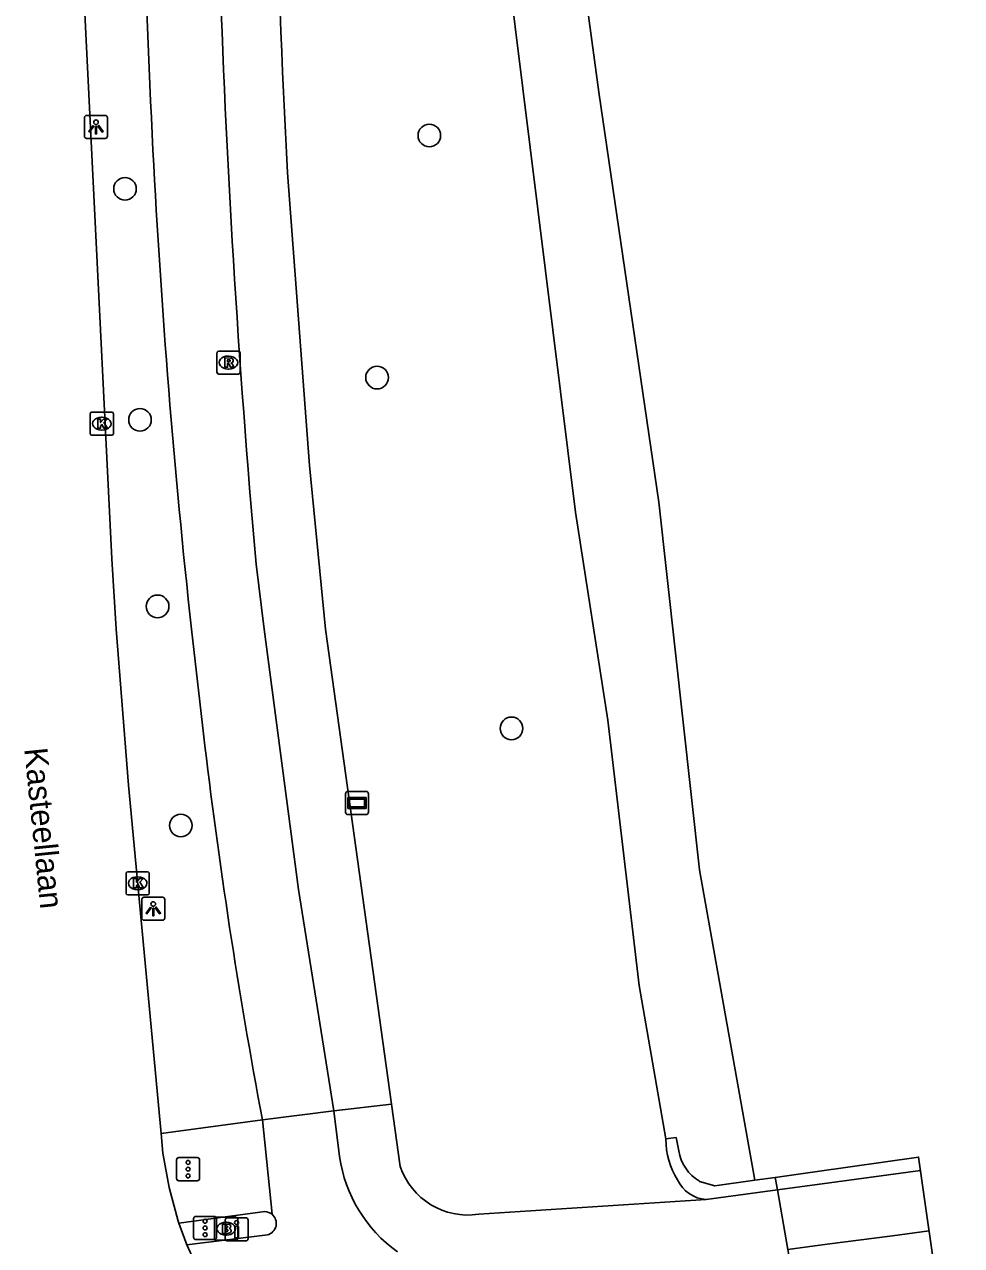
# Model space of a CAD drawing. Extents: x 157793 to 159380, y 380882 to 382313.
# Drawn here: x 159012 to 159052.5, y 381223.3 to 381276.1 of the extents above; entities that cross this region are included whole.
import ezdxf

# ---------------------------------------------------------------- set-up
doc = ezdxf.new("R2010")
doc.units = 0
for name, color, linetype in [('IMGEO_Boom', 7, 'Continuous'), ('IMGEO_Brandkraan', 7, 'Continuous'), ('IMGEO_Dek', 7, 'Continuous'), ('IMGEO_Drukknoppaal', 7, 'Continuous'), ('IMGEO_Fietspad_gesloten', 7, 'Continuous'), ('IMGEO_Groenvoorziening', 7, 'Continuous'), ('IMGEO_Kolk', 7, 'Continuous'), ('IMGEO_Lichtpunt', 7, 'Continuous'), ('IMGEO_Muur', 7, 'Continuous'), ('IMGEO_Openbare_ruimte_label', 7, 'Continuous'), ('IMGEO_Rijbaan_lokaal_gesloten', 7, 'Continuous'), ('IMGEO_Rioolput', 7, 'Continuous'), ('IMGEO_Verkeersregelinstallatiepaal', 7, 'Continuous'), ('IMGEO_Verklikker', 7, 'Continuous'), ('IMGEO_Voetpad_open', 7, 'Continuous'), ('IMGEO_Waterloop', 7, 'Continuous')]:
    doc.layers.add(name, color=color, linetype=linetype)

msp = doc.modelspace()

# ---------------------------------------------------------------- linework, layer by layer
at = {"layer": 'IMGEO_Boom'}
for centre in [(159029.486, 381271.338), (159016.326, 381269.032), (159027.225, 381260.873), (159016.974, 381259.049), (159017.736, 381250.983), (159033.042, 381245.708), (159018.74, 381241.509)]:
    msp.add_circle(centre, 0.489, dxfattribs=at)
at = {"layer": 'IMGEO_Brandkraan'}
for p, q in [((159020.198, 381223.651), (159020.198, 381224.503)), ((159020.273, 381224.577), (159021.125, 381224.577)), ((159020.686, 381224.357), (159020.711, 381224.357)), ((159021.199, 381224.503), (159021.199, 381223.651)), ((159020.709, 381223.797), (159020.684, 381223.797)), ((159021.125, 381223.577), (159020.273, 381223.577))]:
    msp.add_line(p, q, dxfattribs=at)
for points in [[(159020.198, 381223.651), (159020.198, 381224.503)], [(159020.273, 381224.577), (159021.125, 381224.577)], [(159020.546, 381224.277), (159020.546, 381223.877), (159020.759, 381223.877)], [(159020.777, 381224.277), (159020.546, 381224.277)], [(159021.199, 381224.503), (159021.199, 381223.651)], [(159020.725, 381224.196), (159020.671, 381224.196), (159020.671, 381224.12)], [(159020.671, 381224.12), (159020.724, 381224.12)], [(159020.733, 381224.044), (159020.671, 381224.044), (159020.671, 381223.963)], [(159020.671, 381223.963), (159020.733, 381223.963)], [(159021.125, 381223.577), (159020.273, 381223.577)]]:
    msp.add_lwpolyline(points, dxfattribs=at)
for centre, radius, start, end in [((159020.275, 381224.501), 0.0765, 91.552, 178.448), ((159020.275, 381224.501), 0.0765, 91.552, 178.448), ((159020.781, 381224.132), 0.145, 59.4692, 91.5367), ((159020.806, 381224.179), 0.0922, 285.5137, 58.1501), ((159021.123, 381224.501), 0.0765, 1.552, 88.448), ((159021.123, 381224.501), 0.0765, 1.552, 88.448), ((159020.726, 381224.158), 0.0379, 267.8285, 90.9355), ((159020.734, 381224.003), 0.0404, 269.8759, 90.5077), ((159020.765, 381224.128), 0.251, 268.6676, 293.5347), ((159020.811, 381223.987), 0.105, 301.3115, 78.989), ((159020.275, 381223.653), 0.0765, 181.552, 268.448), ((159020.275, 381223.653), 0.0765, 181.552, 268.448), ((159021.123, 381223.653), 0.0765, 271.552, 358.448), ((159021.123, 381223.653), 0.0765, 271.552, 358.448)]:
    msp.add_arc(centre, radius, start, end, dxfattribs=at)
for centre, major_axis, ratio, start_param, end_param in [((159020.685, 381224.077), (-0.387, 0.002), 0.722429, 4.712389, 7.853982), ((159020.71, 381224.077), (-0.39, 0.002), 0.717154, 1.570796, 4.712389)]:
    msp.add_ellipse(centre, major_axis=major_axis, ratio=ratio, start_param=start_param, end_param=end_param, dxfattribs=at)
at = {"layer": 'IMGEO_Dek'}
msp.add_lwpolyline([(159046.716, 381213.38), (159052.501, 381214.188), (159050.643, 381227.172), (159046.157, 381226.538), (159044.446, 381226.296), (159044.541, 381225.754), (159044.993, 381223.185), (159045.502, 381220.287), (159045.656, 381219.412)], close=True, dxfattribs=at)
at = {"layer": 'IMGEO_Drukknoppaal'}
for p, q in [((159020.657, 381223.652), (159020.657, 381224.452)), ((159020.657, 381224.452), (159020.657, 381223.652)), ((159020.757, 381224.552), (159021.547, 381224.552)), ((159021.547, 381224.552), (159020.757, 381224.552)), ((159021.647, 381224.452), (159021.647, 381223.652)), ((159021.647, 381223.652), (159021.647, 381224.452)), ((159021.547, 381223.552), (159020.757, 381223.552)), ((159020.757, 381223.552), (159021.547, 381223.552))]:
    msp.add_line(p, q, dxfattribs=at)
msp.add_lwpolyline([(159021.227, 381224.177), (159021.227, 381223.677), (159021.077, 381223.677), (159021.077, 381224.177), (159021.227, 381224.177)], dxfattribs=at)
msp.add_circle((159021.152, 381224.342), 0.085, dxfattribs=at)
for centre, start, end in [((159020.757, 381224.452), 90, 180), ((159020.757, 381224.452), 90, 180), ((159021.547, 381224.452), 0, 90), ((159021.547, 381224.452), 360, 90), ((159020.757, 381223.652), 180, 270), ((159020.757, 381223.652), 180, 270), ((159021.547, 381223.652), 270, 0), ((159021.547, 381223.652), 270, 0)]:
    msp.add_arc(centre, 0.1, start, end, dxfattribs=at)
at = {"layer": 'IMGEO_Fietspad_gesloten'}
for points in [[(159025.359, 381229.179), (159023.828, 381238.744), (159022.35, 381250), (159021.994, 381252.81)], [(159019.718, 381245.472), (159019.199, 381250)], [(159025.359, 381229.179), (159022.268, 381228.778)], [(159025.605, 381227.194), (159025.359, 381229.179)], [(159022.268, 381228.778), (159022.683, 381224.699)], [(159022.483, 381223.811), (159018.995, 381223.375)], [(159051.1, 381223.979), (159049.511, 381223.77), (159046.695, 381223.405), (159044.993, 381223.185)]]:
    msp.add_lwpolyline(points, dxfattribs=at)
for centre, radius, start, end in [((159649.93, 381302.053), 633.172, 180.785382, 182.837838), ((159494.833, 381294.648), 474.686, 181.87565, 185.05647), ((159380.445, 381289.452), 363.394, 182.95707, 186.23257), ((159266.168, 381274.575), 248.162, 186.73488, 190.63466), ((159031.687, 381228.07), 6.145, 188.197, 234.4109), ((159022.357, 381224.306), 0.511, 284.3335, 50.2812)]:
    msp.add_arc(centre, radius, start, end, dxfattribs=at)
at = {"layer": 'IMGEO_Groenvoorziening'}
msp.add_lwpolyline([(159027.597, 381329.068), (159028.145, 381328.338), (159028.56, 381327.51), (159028.948, 381326.368), (159029.162, 381318.012), (159029.475, 381309.483), (159030.704, 381296.68), (159032.552, 381281.269), (159035.8, 381255.056), (159037.204, 381246.066), (159038.554, 381234.593), (159039.715, 381227.959)], dxfattribs=at)
at = {"layer": 'IMGEO_Kolk'}
for p, q in [((159014.823, 381258.454), (159014.823, 381259.306)), ((159014.898, 381259.38), (159015.75, 381259.38)), ((159015.311, 381259.16), (159015.336, 381259.16)), ((159015.824, 381259.306), (159015.824, 381258.454)), ((159015.334, 381258.6), (159015.309, 381258.6)), ((159015.75, 381258.38), (159014.898, 381258.38)), ((159016.374, 381238.585), (159016.374, 381239.437)), ((159016.449, 381239.511), (159017.301, 381239.511)), ((159016.862, 381239.291), (159016.887, 381239.291)), ((159017.375, 381239.437), (159017.375, 381238.585)), ((159016.885, 381238.731), (159016.86, 381238.731)), ((159017.301, 381238.511), (159016.449, 381238.511))]:
    msp.add_line(p, q, dxfattribs=at)
for points in [[(159014.823, 381258.454), (159014.823, 381259.306)], [(159014.898, 381259.38), (159015.75, 381259.38)], [(159015.824, 381259.306), (159015.824, 381258.454)], [(159015.144, 381259.08), (159015.267, 381259.08), (159015.267, 381258.929), (159015.397, 381259.08), (159015.561, 381259.08), (159015.415, 381258.929), (159015.568, 381258.68), (159015.416, 381258.68), (159015.331, 381258.844), (159015.267, 381258.777), (159015.267, 381258.68), (159015.144, 381258.68), (159015.144, 381259.08)], [(159015.75, 381258.38), (159014.898, 381258.38)], [(159016.374, 381238.585), (159016.374, 381239.437)], [(159016.449, 381239.511), (159017.301, 381239.511)], [(159016.695, 381239.211), (159016.818, 381239.211), (159016.818, 381239.06), (159016.948, 381239.211), (159017.112, 381239.211), (159016.966, 381239.06), (159017.119, 381238.811), (159016.967, 381238.811), (159016.882, 381238.975), (159016.818, 381238.908), (159016.818, 381238.811), (159016.695, 381238.811), (159016.695, 381239.211)], [(159017.375, 381239.437), (159017.375, 381238.585)], [(159017.301, 381238.511), (159016.449, 381238.511)]]:
    msp.add_lwpolyline(points, dxfattribs=at)
for centre, start, end in [((159014.9, 381259.304), 91.552, 178.448), ((159014.9, 381259.304), 91.552, 178.448), ((159015.748, 381259.304), 1.552, 88.448), ((159015.748, 381259.304), 1.552, 88.448), ((159014.9, 381258.456), 181.552, 268.448), ((159014.9, 381258.456), 181.552, 268.448), ((159015.748, 381258.456), 271.552, 358.448), ((159015.748, 381258.456), 271.552, 358.448), ((159016.451, 381239.435), 91.552, 178.448), ((159016.451, 381239.435), 91.552, 178.448), ((159017.299, 381239.435), 1.552, 88.448), ((159017.299, 381239.435), 1.552, 88.448), ((159016.451, 381238.587), 181.552, 268.448), ((159016.451, 381238.587), 181.552, 268.448), ((159017.299, 381238.587), 271.552, 358.448), ((159017.299, 381238.587), 271.552, 358.448)]:
    msp.add_arc(centre, 0.0765, start, end, dxfattribs=at)
for centre, major_axis, ratio, start_param, end_param in [((159015.31, 381258.88), (-0.387, 0.002), 0.722429, 4.712389, 7.853982), ((159015.335, 381258.88), (-0.39, 0.002), 0.717154, 1.570796, 4.712389), ((159016.861, 381239.011), (-0.387, 0.002), 0.722429, 4.712389, 7.853982), ((159016.886, 381239.011), (-0.39, 0.002), 0.717154, 1.570796, 4.712389)]:
    msp.add_ellipse(centre, major_axis=major_axis, ratio=ratio, start_param=start_param, end_param=end_param, dxfattribs=at)
at = {"layer": 'IMGEO_Lichtpunt'}
for p, q in [((159014.572, 381272.114), (159014.572, 381271.307)), ((159014.572, 381272.114), (159014.572, 381271.307)), ((159015.474, 381272.209), (159014.666, 381272.209)), ((159015.474, 381272.209), (159014.666, 381272.209)), ((159015.568, 381271.307), (159015.568, 381272.114)), ((159015.568, 381271.307), (159015.568, 381272.114)), ((159014.666, 381271.213), (159015.474, 381271.213)), ((159014.666, 381271.213), (159015.474, 381271.213)), ((159017.05, 381238.316), (159017.05, 381237.509)), ((159017.05, 381238.316), (159017.05, 381237.509)), ((159017.952, 381238.411), (159017.144, 381238.411)), ((159017.952, 381238.411), (159017.144, 381238.411)), ((159018.046, 381237.509), (159018.046, 381238.316)), ((159018.046, 381237.509), (159018.046, 381238.316)), ((159017.144, 381237.415), (159017.952, 381237.415)), ((159017.144, 381237.415), (159017.952, 381237.415))]:
    msp.add_line(p, q, dxfattribs=at)
for points in [[(159014.946, 381271.778), (159014.985, 381271.75), (159014.797, 381271.488), (159014.759, 381271.515), (159014.946, 381271.778)], [(159015.158, 381271.75), (159015.196, 381271.777), (159015.383, 381271.515), (159015.344, 381271.487), (159015.158, 381271.75)], [(159015.048, 381271.73), (159015.095, 381271.73), (159015.095, 381271.408), (159015.048, 381271.408), (159015.048, 381271.73)], [(159017.424, 381237.98), (159017.463, 381237.952), (159017.275, 381237.69), (159017.237, 381237.717), (159017.424, 381237.98)], [(159017.526, 381237.932), (159017.573, 381237.932), (159017.573, 381237.61), (159017.526, 381237.61), (159017.526, 381237.932)], [(159017.636, 381237.952), (159017.674, 381237.979), (159017.861, 381237.717), (159017.822, 381237.689), (159017.636, 381237.952)]]:
    msp.add_lwpolyline(points, dxfattribs=at)
for centre in [(159015.071, 381271.912), (159017.549, 381238.114)]:
    msp.add_circle(centre, 0.0994, dxfattribs=at)
for centre, start, end in [((159014.666, 381272.114), 90, 180), ((159014.666, 381272.114), 90, 180), ((159015.474, 381272.114), 0, 90), ((159015.474, 381272.114), 0, 90), ((159014.666, 381271.307), 180, 270), ((159014.666, 381271.307), 180, 270), ((159015.474, 381271.307), 270, 0), ((159015.474, 381271.307), 270, 360), ((159017.144, 381238.316), 90, 180), ((159017.144, 381238.316), 90, 180), ((159017.952, 381238.316), 0, 90), ((159017.952, 381238.316), 0, 90), ((159017.144, 381237.509), 180, 270), ((159017.144, 381237.509), 180, 270), ((159017.952, 381237.509), 270, 0), ((159017.952, 381237.509), 270, 360)]:
    msp.add_arc(centre, 0.0946, start, end, dxfattribs=at)
at = {"layer": 'IMGEO_Muur'}
for points in [[(159040.272, 381227.448), (159040.158, 381228.017), (159039.715, 381227.959)], [(159050.726, 381226.591), (159046.252, 381225.986), (159044.541, 381225.754)], [(159043.555, 381226.17), (159041.838, 381225.927), (159041.162, 381226.125)], [(159043.555, 381226.17), (159044.446, 381226.296), (159044.541, 381225.754)], [(159044.541, 381225.754), (159041.46, 381225.337)]]:
    msp.add_lwpolyline(points, dxfattribs=at)
for centre, radius, start, end in [((159043.023, 381227.937), 3.308, 179.619, 211.9815), ((159042.134, 381227.74), 1.884, 188.9014, 238.9571), ((159041.56, 381226.819), 1.485, 205.2566, 266.1382)]:
    msp.add_arc(centre, radius, start, end, dxfattribs=at)
at = {"layer": 'IMGEO_Rijbaan_lokaal_gesloten'}
for points in [[(159013.962, 381304.453), (159013.956, 381299.351), (159014.058, 381287.404), (159015.75, 381253.035), (159015.95, 381249.998), (159016.476, 381243.257), (159017.887, 381228.196)], [(159017.887, 381228.196), (159017.967, 381227.343), (159018.232, 381225.857), (159018.629, 381224.4), (159018.654, 381224.322)], [(159018.654, 381224.322), (159018.995, 381223.375)], [(159018.995, 381223.375), (159019.793, 381221.646), (159020.323, 381220.916), (159020.916, 381220.235), (159021.209, 381219.94)]]:
    msp.add_lwpolyline(points, dxfattribs=at)
at = {"layer": 'IMGEO_Rioolput'}
for p, q in [((159020.304, 381261.096), (159020.304, 381261.948)), ((159020.379, 381262.022), (159021.231, 381262.022)), ((159020.792, 381261.802), (159020.817, 381261.802)), ((159021.305, 381261.948), (159021.305, 381261.096)), ((159020.815, 381261.242), (159020.79, 381261.242)), ((159021.231, 381261.022), (159020.379, 381261.022))]:
    msp.add_line(p, q, dxfattribs=at)
for points in [[(159020.304, 381261.096), (159020.304, 381261.948)], [(159020.379, 381262.022), (159021.231, 381262.022)], [(159021.305, 381261.948), (159021.305, 381261.096)], [(159020.893, 381261.72), (159020.641, 381261.722), (159020.641, 381261.322)], [(159020.641, 381261.322), (159020.765, 381261.322), (159020.765, 381261.484), (159020.776, 381261.484)], [(159020.819, 381261.641), (159020.765, 381261.641), (159020.765, 381261.56)], [(159020.765, 381261.56), (159020.817, 381261.56)], [(159020.823, 381261.455), (159020.894, 381261.322), (159021.034, 381261.322), (159020.969, 381261.448)], [(159021.231, 381261.022), (159020.379, 381261.022)]]:
    msp.add_lwpolyline(points, dxfattribs=at)
for centre, radius, start, end in [((159020.381, 381261.946), 0.0765, 91.552, 178.448), ((159020.381, 381261.946), 0.0765, 91.552, 178.448), ((159021.229, 381261.946), 0.0765, 1.552, 88.448), ((159021.229, 381261.946), 0.0765, 1.552, 88.448), ((159020.775, 381261.431), 0.0533, 26.0293, 88.6989), ((159020.801, 381261.749), 0.19, 274.7715, 282.9687), ((159020.825, 381261.545), 0.0964, 77.0061, 93.1865), ((159020.839, 381261.602), 0.0378, 276.6634, 79.6772), ((159020.892, 381261.61), 0.109, 350.3612, 89.416), ((159020.89, 381261.61), 0.112, 277.5842, 350.9817), ((159020.874, 381261.395), 0.108, 29.5134, 73.7905), ((159020.381, 381261.098), 0.0765, 181.552, 268.448), ((159020.381, 381261.098), 0.0765, 181.552, 268.448), ((159021.229, 381261.098), 0.0765, 271.552, 358.448), ((159021.229, 381261.098), 0.0765, 271.552, 358.448)]:
    msp.add_arc(centre, radius, start, end, dxfattribs=at)
for centre, major_axis, ratio, start_param, end_param in [((159020.791, 381261.522), (-0.387, 0.002), 0.722429, 4.712389, 7.853982), ((159020.816, 381261.522), (-0.39, 0.002), 0.717154, 1.570796, 4.712389)]:
    msp.add_ellipse(centre, major_axis=major_axis, ratio=ratio, start_param=start_param, end_param=end_param, dxfattribs=at)
at = {"layer": 'IMGEO_Verkeersregelinstallatiepaal'}
for p, q in [((159018.559, 381226.252), (159018.559, 381227.052)), ((159018.559, 381227.052), (159018.559, 381226.252)), ((159018.659, 381227.152), (159019.449, 381227.152)), ((159019.449, 381227.152), (159018.659, 381227.152)), ((159019.549, 381227.052), (159019.549, 381226.252)), ((159019.549, 381226.252), (159019.549, 381227.052)), ((159019.449, 381226.152), (159018.659, 381226.152)), ((159018.659, 381226.152), (159019.449, 381226.152)), ((159019.294, 381223.71), (159019.294, 381224.51)), ((159019.294, 381224.51), (159019.294, 381223.71)), ((159019.394, 381224.61), (159020.184, 381224.61)), ((159020.184, 381224.61), (159019.394, 381224.61)), ((159020.284, 381224.51), (159020.284, 381223.71)), ((159020.284, 381223.71), (159020.284, 381224.51)), ((159020.184, 381223.61), (159019.394, 381223.61)), ((159019.394, 381223.61), (159020.184, 381223.61))]:
    msp.add_line(p, q, dxfattribs=at)
for centre in [(159019.054, 381226.942), (159019.054, 381226.652), (159019.054, 381226.362), (159019.789, 381224.4), (159019.789, 381224.11), (159019.789, 381223.82)]:
    msp.add_circle(centre, 0.085, dxfattribs=at)
for centre, start, end in [((159018.659, 381227.052), 90, 180), ((159018.659, 381227.052), 90, 180), ((159019.449, 381227.052), 0, 90), ((159019.449, 381227.052), 360, 90), ((159018.659, 381226.252), 180, 270), ((159018.659, 381226.252), 180, 270), ((159019.449, 381226.252), 270, 0), ((159019.449, 381226.252), 270, 0), ((159019.394, 381224.51), 90, 180), ((159019.394, 381224.51), 90, 180), ((159020.184, 381224.51), 0, 90), ((159020.184, 381224.51), 360, 90), ((159019.394, 381223.71), 180, 270), ((159019.394, 381223.71), 180, 270), ((159020.184, 381223.71), 270, 0), ((159020.184, 381223.71), 270, 0)]:
    msp.add_arc(centre, 0.1, start, end, dxfattribs=at)
at = {"layer": 'IMGEO_Verklikker'}
for p, q in [((159025.863, 381242.082), (159025.863, 381242.882)), ((159025.863, 381242.882), (159025.863, 381242.082)), ((159025.963, 381242.982), (159026.753, 381242.982)), ((159026.753, 381242.982), (159025.963, 381242.982)), ((159026.853, 381242.882), (159026.853, 381242.082)), ((159026.853, 381242.082), (159026.853, 381242.882)), ((159026.753, 381241.982), (159025.963, 381241.982)), ((159025.963, 381241.982), (159026.753, 381241.982))]:
    msp.add_line(p, q, dxfattribs=at)
for points in [[(159025.964, 381242.714), (159026.752, 381242.714), (159026.752, 381242.25), (159025.964, 381242.25), (159025.964, 381242.714)], [(159026.029, 381242.649), (159026.029, 381242.315), (159026.687, 381242.315), (159026.687, 381242.649), (159026.029, 381242.649)]]:
    msp.add_lwpolyline(points, dxfattribs=at)
for centre, start, end in [((159025.963, 381242.882), 90, 180), ((159025.963, 381242.882), 90, 180), ((159026.753, 381242.882), 0, 90), ((159026.753, 381242.882), 360, 90), ((159025.963, 381242.082), 180, 270), ((159025.963, 381242.082), 180, 270), ((159026.753, 381242.082), 270, 0), ((159026.753, 381242.082), 270, 0)]:
    msp.add_arc(centre, 0.1, start, end, dxfattribs=at)
at = {"layer": 'IMGEO_Voetpad_open'}
for points in [[(159023.347, 381269.725), (159024.304, 381257.073), (159024.996, 381250), (159027.852, 381229.459)], [(159027.852, 381229.459), (159025.359, 381229.179)], [(159028.227, 381226.76), (159027.852, 381229.459)], [(159017.887, 381228.196), (159022.268, 381228.778)], [(159041.46, 381225.337), (159031.619, 381224.7)], [(159044.541, 381225.754), (159044.993, 381223.185)], [(159022.37, 381224.818), (159018.654, 381224.322)]]:
    msp.add_lwpolyline(points, dxfattribs=at)
for centre, radius, start, end in [((159477.322, 381293.432), 454.593, 179.46845, 182.98928), ((159031.156, 381227.76), 3.095, 198.8528, 278.6057), ((159022.357, 381224.312), 0.506, 49.8617, 88.5055)]:
    msp.add_arc(centre, radius, start, end, dxfattribs=at)
at = {"layer": 'IMGEO_Waterloop'}
msp.add_lwpolyline([(159032.8, 381341.159), (159032.509, 381338.099), (159032.549, 381336.363), (159032.731, 381334.778), (159032.838, 381334.037), (159032.423, 381328.061), (159031.907, 381326.607), (159031.622, 381324.228), (159031.322, 381322.06), (159031.367, 381319.68), (159031.46, 381317.03), (159031.757, 381313.033), (159032.553, 381306.591), (159033.124, 381301.603), (159034.844, 381287.794), (159036.812, 381273.21), (159039.403, 381255.483), (159041.174, 381239.597), (159043.555, 381226.17)], dxfattribs=at)

# ---------------------------------------------------------------- texts
at = {"layer": 'IMGEO_Openbare_ruimte_label'}
msp.add_text('Kasteellaan', height=1, rotation=275.7961, dxfattribs=at).set_placement((159011.965, 381244.825))

doc.saveas('drawing.dxf')
